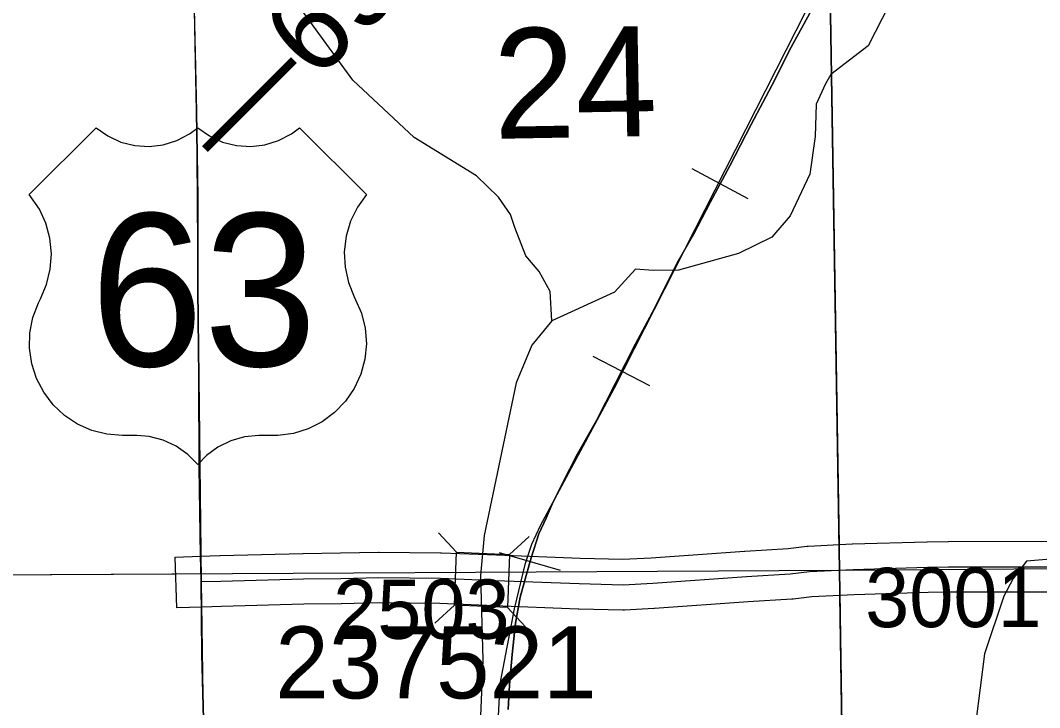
# Model space of a CAD drawing. Extents: x 23.6 to 68.7, y -63 to -29.
# Drawn here: x 43.662 to 44.865, y -43.771 to -42.96 of the extents above; entities that cross this region are included whole.
import ezdxf

# ---------------------------------------------------------------- set-up
doc = ezdxf.new("R2010")
doc.units = 0
for name, color, linetype in [('tdCoHydroRiver', 7, 'Continuous'), ('tdCoPriCL', 7, 'Continuous'), ('tdCoPrimary', 7, 'Continuous'), ('tdCoPriNonDiv', 7, 'Continuous'), ('tdCoPriNonDivCL', 7, 'Continuous'), ('tdCoRRCL', 7, 'Continuous'), ('tdCoSecRdNmbr', 7, 'Continuous'), ('tdCoSecRteBand', 7, 'Continuous'), ('tdCoSecRteCL', 7, 'Continuous'), ('tdCoSectLine', 7, 'Continuous'), ('tdCoSectLinePart', 7, 'Continuous'), ('tdCoSectNmbr', 7, 'Continuous'), ('tdCoShieldUsRte', 7, 'Continuous'), ('tdCoStrucSec', 7, 'Continuous'), ('tdCoStrucSecFHWANum', 7, 'Continuous'), ('tdCoSurfGravel', 7, 'Continuous'), ('tdCoTwpBndry', 7, 'Continuous'), ('tdCoTwpBndryShd', 7, 'Continuous'), ('tdStHwyPriRefPost1', 7, 'Continuous')]:
    doc.layers.add(name, color=color, linetype=linetype)

msp = doc.modelspace()

# ---------------------------------------------------------------- linework, layer by layer
at = {"layer": 'tdCoHydroRiver'}
for points in [[(44.7124, -42.8927), (44.6625, -42.9899), (44.6185, -43.0236), (44.6122, -43.0348), (44.6013, -43.0587), (44.6, -43.0967), (44.594, -43.1411), (44.5708, -43.1903), (44.5489, -43.2158), (44.5096, -43.2351), (44.4388, -43.2547), (44.4088, -43.255), (44.3883, -43.2536), (44.3633, -43.2807), (44.2894, -43.3145)], [(44.2894, -43.3145), (44.2875, -43.2798), (44.2746, -43.2562), (44.2587, -43.2375), (44.2457, -43.2044), (44.2408, -43.1887), (44.2264, -43.1683), (44.2007, -43.1432), (44.1271, -43.0979), (44.0548, -43.0304), (43.9837, -42.9328), (43.9836, -42.9297), (43.9705, -42.8997)], [(45.3171, -42.9922), (45.3095, -43.0191), (45.3066, -43.046), (45.2867, -43.1172), (45.2714, -43.1694), (45.2549, -43.2564), (45.2395, -43.3023), (45.2225, -43.3356), (45.1865, -43.3707), (45.0735, -43.4397), (45.039, -43.4668), (45.0235, -43.4906), (45.0204, -43.5017), (44.9875, -43.5289), (44.9657, -43.5559), (44.9564, -43.5718), (44.9345, -43.5909), (44.8493, -43.5981), (44.8337, -43.6187), (44.8228, -43.6394), (44.7998, -43.7074), (44.7895, -43.788)], [(44.2894, -43.3145), (44.266, -43.3432), (44.2475, -43.3875), (44.2097, -43.5678), (44.2054, -43.6152), (44.2079, -43.7147), (44.1951, -44.0273), (44.1895, -44.2642), (44.1928, -44.2831)]]:
    msp.add_lwpolyline(points, dxfattribs=at)
at = {"layer": 'tdCoPriCL'}
msp.add_lwpolyline([(43.8783, -43.7848), (43.8766, -43.7081), (43.8755, -43.6222), (43.8755, -43.6211), (43.8751, -43.5917), (43.8735, -43.4871), (43.8728, -43.3806), (43.8718, -43.2778), (43.8718, -43.1688), (43.8703, -43.0672), (43.8681, -42.9678), (43.8666, -42.8879)], dxfattribs=at)
at = {"layer": 'tdCoPrimary'}
for points in [[(43.8787, -43.7848), (43.8769, -43.7081), (43.8758, -43.6223), (43.8758, -43.6211), (43.8755, -43.5917), (43.8739, -43.4871), (43.8731, -43.3806), (43.8721, -43.2778), (43.8721, -43.1688), (43.8707, -43.0672), (43.8684, -42.9678), (43.867, -42.8879), (43.8664, -42.864), (43.8645, -42.7892), (43.8618, -42.6879), (43.8586, -42.5801), (43.8569, -42.481), (43.8576, -42.3809), (43.8573, -42.2775), (43.8559, -42.1698), (43.8549, -42.12), (43.8549, -42.12)], [(43.8787, -43.7848), (43.8769, -43.7081), (43.8758, -43.6223), (43.8758, -43.6211), (43.8755, -43.5917), (43.8739, -43.4871), (43.8731, -43.3806), (43.8721, -43.2778), (43.8721, -43.1688), (43.8707, -43.0672), (43.8684, -42.9678), (43.867, -42.8879), (43.8664, -42.864), (43.8645, -42.7892), (43.8618, -42.6879), (43.8586, -42.5801), (43.8569, -42.481), (43.8576, -42.3809), (43.8573, -42.2775), (43.8559, -42.1698), (43.8549, -42.12), (43.8549, -42.12)], [(43.8787, -43.7848), (43.8769, -43.7081), (43.8758, -43.6223), (43.8758, -43.6211), (43.8755, -43.5917), (43.8739, -43.4871), (43.8731, -43.3806), (43.8721, -43.2778), (43.8721, -43.1688), (43.8707, -43.0672), (43.8684, -42.9678), (43.867, -42.8879)]]:
    msp.add_lwpolyline(points, dxfattribs=at)
at = {"layer": 'tdCoPriNonDiv'}
msp.add_lwpolyline([(43.842, -41.2171), (43.8469, -41.6452), (43.8511, -41.8543), (43.857, -42.2775), (43.8565, -42.481), (43.8614, -42.6879), (43.8703, -43.0672), (43.8718, -43.2778), (43.8756, -43.6222), (43.8803, -43.9459), (43.8749, -44.0154), (43.8628, -44.0916), (43.8167, -44.3227), (43.8123, -44.358), (43.8117, -44.3699), (43.8118, -44.3937), (43.8137, -44.4174), (43.8153, -44.4292), (43.8226, -44.4642), (43.8502, -44.5643), (43.9089, -44.754), (43.9481, -44.8684), (44.0764, -45.2331), (44.1307, -45.3417)], dxfattribs=at)
at = {"layer": 'tdCoPriNonDivCL'}
msp.add_lwpolyline([(43.8783, -43.7848), (43.8766, -43.7081), (43.8755, -43.6223), (43.8755, -43.6211), (43.8751, -43.5917), (43.8735, -43.4871), (43.8728, -43.3806), (43.8718, -43.2778), (43.8718, -43.1688), (43.8703, -43.0672), (43.8681, -42.9678), (43.8666, -42.8879)], dxfattribs=at)
msp.add_lwpolyline([(43.8783, -43.7848), (43.8766, -43.7081), (43.8755, -43.6223), (43.8755, -43.6211), (43.8751, -43.5917), (43.8735, -43.4871), (43.8728, -43.3806), (43.8718, -43.2778), (43.8718, -43.1688), (43.8703, -43.0672), (43.8681, -42.9678), (43.8666, -42.8879)], dxfattribs=at)
at = {"layer": 'tdCoRRCL'}
for p, q in [((44.521, -43.1704), (44.455, -43.1348)), ((44.405, -43.391), (44.3383, -43.3566)), ((44.2998, -43.6091), (44.2277, -43.5884))]:
    msp.add_line(p, q, dxfattribs=at)
for points in [[(44.2205, -43.8945), (44.2286, -43.7429), (44.2452, -43.6543), (44.2582, -43.6007), (44.2658, -43.5782), (44.2759, -43.5562), (44.3629, -43.3944), (44.6376, -42.8537)], [(44.598, -42.9433), (44.5717, -42.9915), (44.5489, -43.0366), (44.5248, -43.0825), (44.4994, -43.1315), (44.4761, -43.1747), (44.4618, -43.2026), (44.4582, -43.2096), (44.4375, -43.246), (44.4249, -43.2712), (44.4108, -43.299), (44.3882, -43.3417), (44.3644, -43.3879), (44.3421, -43.4319), (44.3198, -43.4715), (44.302, -43.5061), (44.2897, -43.5307), (44.2829, -43.5475), (44.2742, -43.5658), (44.265, -43.5942), (44.259, -43.6151), (44.2522, -43.6408), (44.2464, -43.6715), (44.2425, -43.7085), (44.2393, -43.7441), (44.238, -43.7732)], [(44.238, -43.7732), (44.2393, -43.7441), (44.2425, -43.7085), (44.2464, -43.6715), (44.2522, -43.6408), (44.259, -43.6151), (44.265, -43.5942), (44.2742, -43.5658), (44.2829, -43.5475), (44.2897, -43.5307), (44.302, -43.5061), (44.3198, -43.4715), (44.3421, -43.4319), (44.3644, -43.3879), (44.3882, -43.3417), (44.4108, -43.299), (44.4249, -43.2712), (44.4375, -43.246), (44.4582, -43.2096), (44.4618, -43.2026), (44.4761, -43.1747), (44.4994, -43.1315), (44.5248, -43.0825), (44.5489, -43.0366), (44.5717, -42.9915), (44.598, -42.9433)]]:
    msp.add_lwpolyline(points, dxfattribs=at)
at = {"layer": 'tdCoSecRteBand'}
msp.add_lwpolyline([(44.9172, -43.6347), (44.7579, -43.6348), (44.7335, -43.6353), (44.6463, -43.6378), (44.596, -43.6404), (44.5743, -43.6429), (44.5735, -43.643), (44.5726, -43.643), (44.521, -43.6461), (44.4107, -43.6542), (44.4104, -43.6542), (44.41, -43.6542), (44.3751, -43.6559), (44.3741, -43.6559), (44.3731, -43.6559), (44.3211, -43.6547), (44.3208, -43.6547), (44.3206, -43.6547), (44.2219, -43.6508), (44.2219, -43.6508), (44.2219, -43.6508), (44.1571, -43.6482), (44.0857, -43.6475), (44.0411, -43.6485), (44.041, -43.6485), (44.0409, -43.6485), (43.997, -43.6491), (43.8997, -43.6516), (43.8769, -43.6523), (43.8769, -43.6523), (43.8769, -43.6523), (43.8768, -43.6523), (43.8468, -43.6533), (43.8449, -43.5933), (43.8749, -43.5923), (43.8749, -43.5923), (43.8978, -43.5916), (43.8979, -43.5916), (43.8981, -43.5916), (43.9957, -43.5891), (43.9959, -43.5891), (43.9961, -43.5891), (44.0399, -43.5885), (44.0849, -43.5875), (44.0853, -43.5875), (44.0858, -43.5875), (44.1581, -43.5882), (44.1586, -43.5882), (44.1591, -43.5882), (44.2243, -43.5908), (44.3227, -43.5948), (44.3733, -43.5959), (44.4068, -43.5943), (44.5169, -43.5863), (44.5171, -43.5863), (44.5172, -43.5862), (44.5682, -43.5832), (44.5901, -43.5806), (44.591, -43.5805), (44.592, -43.5805), (44.6436, -43.5778), (44.644, -43.5778), (44.6443, -43.5778), (44.7319, -43.5754), (44.7321, -43.5754), (44.7322, -43.5753), (44.757, -43.5749), (44.7573, -43.5748), (44.7576, -43.5748), (44.9174, -43.5747)], dxfattribs=at)
at = {"layer": 'tdCoSecRteCL'}
msp.add_lwpolyline([(43.8758, -43.6223), (43.8759, -43.6223), (43.8988, -43.6216), (43.9965, -43.6191), (44.0405, -43.6185), (44.0855, -43.6175), (44.1579, -43.6182), (44.2231, -43.6208), (44.3218, -43.6247), (44.3737, -43.6259), (44.4086, -43.6242), (44.519, -43.6162), (44.5708, -43.6131), (44.5935, -43.6104), (44.6451, -43.6078), (44.7328, -43.6053), (44.7576, -43.6048), (44.9174, -43.6047)], dxfattribs=at)
at = {"layer": 'tdCoSectLine'}
for points in [[(44.6126, -42.6121), (44.6289, -43.6086)], [(44.6289, -43.6086), (45.6066, -43.6013)], [(43.6261, -43.6144), (44.6289, -43.6086)], [(44.6289, -43.6086), (44.6438, -44.6042)]]:
    msp.add_lwpolyline(points, dxfattribs=at)
at = {"layer": 'tdCoSectLinePart'}
for points in [[(44.6178, -42.9282), (44.6284, -43.5791)], [(43.6261, -43.6144), (43.8453, -43.6131)], [(44.6294, -43.6386), (44.6438, -44.6042)]]:
    msp.add_lwpolyline(points, dxfattribs=at)
at = {"layer": 'tdCoShieldUsRte'}
msp.add_lwpolyline([(43.6729, -43.1653), (43.7518, -43.0865), (43.7656, -43.0962), (43.781, -43.1033), (43.7973, -43.1074), (43.8142, -43.1085), (43.831, -43.1065), (43.8471, -43.1015), (43.8621, -43.0937), (43.8718, -43.0865), (43.8856, -43.0962), (43.901, -43.1033), (43.9174, -43.1074), (43.9342, -43.1085), (43.951, -43.1065), (43.9671, -43.1015), (43.9821, -43.0937), (43.9918, -43.0865), (44.0707, -43.1653), (44.06, -43.1803), (44.0519, -43.1968), (44.0467, -43.2145), (44.0446, -43.2328), (44.0455, -43.2511), (44.0495, -43.2691), (44.0564, -43.2862), (44.0649, -43.3052), (44.0693, -43.3231), (44.0706, -43.3414), (44.0688, -43.3598), (44.0641, -43.3775), (44.0564, -43.3942), (44.046, -43.4094), (44.0332, -43.4227), (44.0184, -43.4336), (44.002, -43.4419), (43.9845, -43.4474), (43.9662, -43.4498), (43.9571, -43.4499), (43.9437, -43.4499), (43.9269, -43.4515), (43.9106, -43.4561), (43.8955, -43.4635), (43.8819, -43.4736), (43.8718, -43.4842), (43.86, -43.4721), (43.8462, -43.4624), (43.8309, -43.4553), (43.8145, -43.4511), (43.7999, -43.4499), (43.7827, -43.4499), (43.7644, -43.4484), (43.7466, -43.4438), (43.7298, -43.4363), (43.7145, -43.4261), (43.7011, -43.4135), (43.69, -43.3988), (43.6815, -43.3825), (43.6758, -43.365), (43.6732, -43.3468), (43.6736, -43.3284), (43.6772, -43.3103), (43.6836, -43.2931), (43.686, -43.2883), (43.6934, -43.2714), (43.6977, -43.2536), (43.6991, -43.2352), (43.6973, -43.2169), (43.6925, -43.1991), (43.6849, -43.1824)], close=True, dxfattribs=at)
at = {"layer": 'tdCoStrucSec'}
for p, q in [((44.177, -43.5876), (44.1558, -43.5646)), ((44.2396, -43.5901), (44.2626, -43.5689)), ((44.1745, -43.6502), (44.1515, -43.6714)), ((44.237, -43.6527), (44.2583, -43.6757))]:
    msp.add_line(p, q, dxfattribs=at)
msp.add_lwpolyline([(44.177, -43.5876), (44.2396, -43.5901), (44.237, -43.6527), (44.1745, -43.6502)], close=True, dxfattribs=at)
at = {"layer": 'tdCoSurfGravel'}
msp.add_line((43.8758, -43.6223), (43.8759, -43.6223), dxfattribs=at)
msp.add_lwpolyline([(43.8759, -43.6223), (43.8988, -43.6216), (43.9965, -43.6191), (44.0405, -43.6185), (44.0855, -43.6175), (44.1579, -43.6182), (44.2231, -43.6208), (44.3218, -43.6247), (44.3737, -43.6259), (44.4086, -43.6242), (44.519, -43.6162), (44.5708, -43.6131), (44.5935, -43.6104), (44.6451, -43.6078), (44.7328, -43.6053), (44.7576, -43.6048), (44.9174, -43.6047)], dxfattribs=at)
at = {"layer": 'tdCoTwpBndry'}
for points in [[(44.6284, -43.5783), (44.6178, -42.9287)], [(44.6472, -44.8271), (44.6438, -44.6042), (44.6294, -43.6386)]]:
    msp.add_lwpolyline(points, dxfattribs=at)
at = {"layer": 'tdCoTwpBndryShd'}
msp.add_lwpolyline([(45.4662, -47.5782), (45.2886, -47.5798), (45.2913, -47.032), (44.6825, -47.037), (44.6731, -46.5813), (44.659, -45.6063), (44.6438, -44.6042), (44.6289, -43.6086), (44.6126, -42.6121), (44.6006, -41.6086), (44.596, -40.6132), (44.5679, -39.6075), (44.5586, -38.6082), (44.5434, -37.6076), (44.5249, -36.6101), (44.5204, -35.6065), (44.4936, -34.6124), (44.4817, -33.64)], dxfattribs=at)

# ---------------------------------------------------------------- texts
at = {"layer": 'tdCoSecRdNmbr'}
for s, rotation, p in [('3001', 0.0348, (44.6591, -43.6761)), ('2503', 0.0343, (44.0314, -43.6899))]:
    msp.add_text(s, height=0.07, rotation=rotation, dxfattribs=at).set_placement(p)
at = {"layer": 'tdCoSectNmbr'}
msp.add_text('24', height=0.13, rotation=1.0344, dxfattribs=at).set_placement((44.2214, -43.0996))
at = {"layer": 'tdCoShieldUsRte'}
msp.add_text('63', height=0.18, dxfattribs=at).set_placement((43.7447, -43.3678))
at = {"layer": 'tdCoStrucSecFHWANum'}
msp.add_text('237521', height=0.085, dxfattribs=at).set_placement((43.9631, -43.7602))
at = {"layer": 'tdStHwyPriRefPost1'}
msp.add_text('‒‒69', height=0.1, rotation=45, dxfattribs=at).set_placement((43.9062, -43.1378))

doc.saveas('drawing.dxf')
